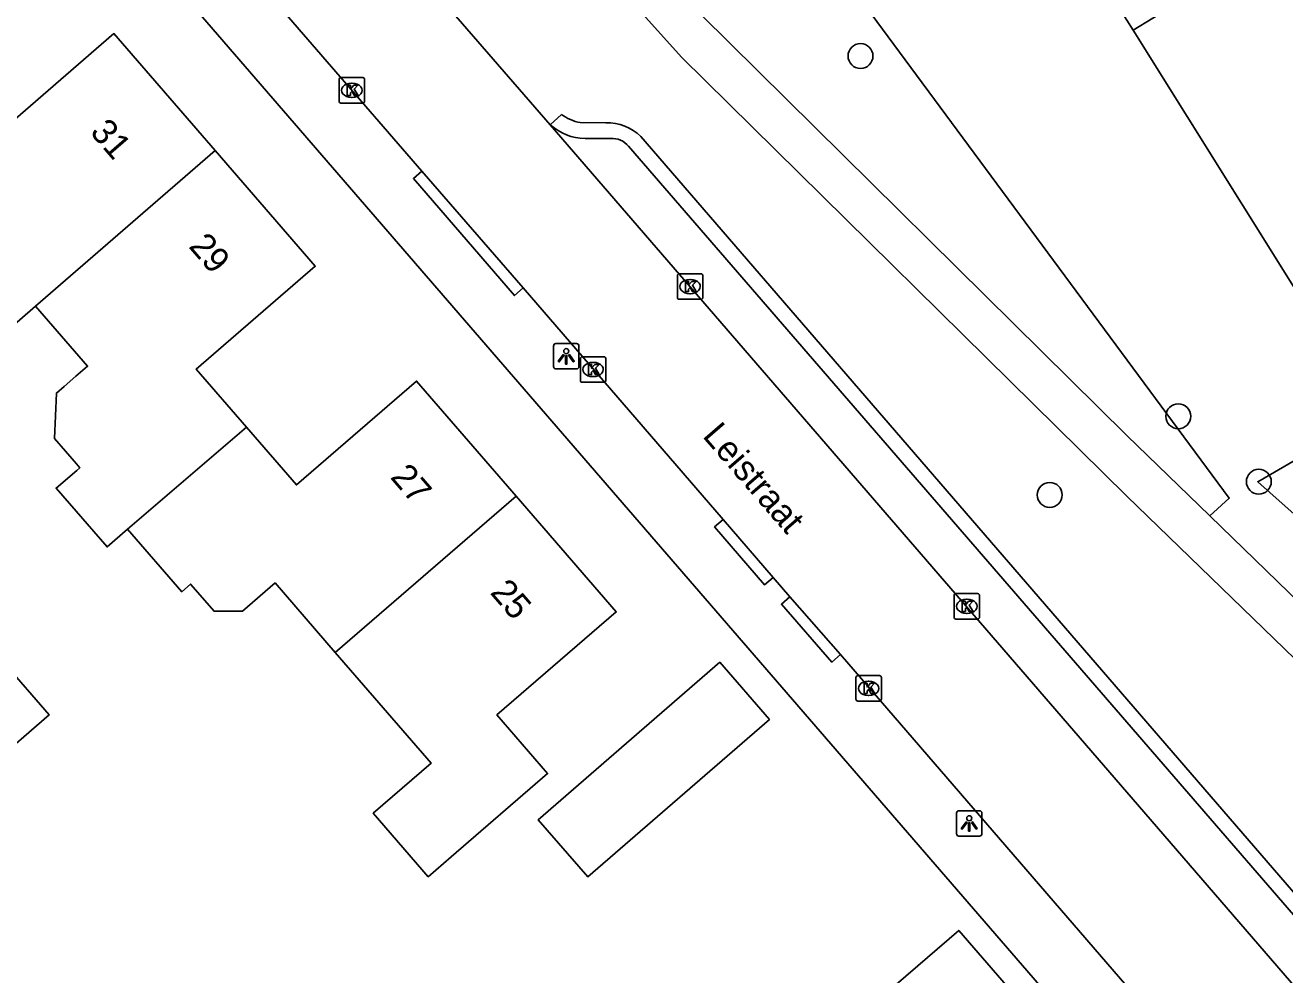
# Model space of a CAD drawing. Extents: x 157321 to 158827, y 386650 to 388532.
# Drawn here: x 157956.76 to 158006.2, y 388125.16 to 388162.44 of the extents above; entities that cross this region are included whole.
import ezdxf

# ---------------------------------------------------------------- set-up
doc = ezdxf.new("R2010")
doc.units = 0
for name, color, linetype in [('IMGEO_Boom', 7, 'Continuous'), ('IMGEO_Groenvoorziening', 7, 'Continuous'), ('IMGEO_Kolk', 7, 'Continuous'), ('IMGEO_Lichtpunt', 7, 'Continuous'), ('IMGEO_Openbare_ruimte_label', 7, 'Continuous'), ('IMGEO_Pand', 7, 'Continuous'), ('IMGEO_Pand_nummerreeks', 7, 'Continuous'), ('IMGEO_Rijbaan_lokaal_open', 7, 'Continuous'), ('IMGEO_Voetpad_halfverhard', 7, 'Continuous'), ('IMGEO_Voetpad_open', 7, 'Continuous')]:
    doc.layers.add(name, color=color, linetype=linetype)

msp = doc.modelspace()

# ---------------------------------------------------------------- linework, layer by layer
at = {"layer": 'IMGEO_Boom'}
for centre in [(157989.548, 388161.227), (158002.022, 388147.085), (158005.181, 388144.517), (157996.975, 388143.998)]:
    msp.add_circle(centre, 0.489, dxfattribs=at)
at = {"layer": 'IMGEO_Groenvoorziening'}
for points in [[(157980.184, 388176.141), (158004.021, 388143.869), (158003.26, 388143.172)], [(158009.69, 388147.15), (158008.798, 388148.577), (158000.253, 388162.237)], [(158031.559, 388116.405), (158024.773, 388123.609), (158011.156, 388139.162), (158005.141, 388144.517), (158009.69, 388147.15)]]:
    msp.add_lwpolyline(points, dxfattribs=at)
at = {"layer": 'IMGEO_Kolk'}
for p, q in [((157969.082, 388159.455), (157969.082, 388160.307)), ((157969.157, 388160.381), (157970.009, 388160.381)), ((157969.57, 388160.161), (157969.595, 388160.161)), ((157970.083, 388160.307), (157970.083, 388159.455)), ((157969.593, 388159.601), (157969.568, 388159.601)), ((157970.009, 388159.381), (157969.157, 388159.381)), ((157982.359, 388151.751), (157982.359, 388152.603)), ((157982.434, 388152.677), (157983.286, 388152.677)), ((157983.36, 388152.603), (157983.36, 388151.751)), ((157982.847, 388152.457), (157982.872, 388152.457)), ((157983.286, 388151.677), (157982.434, 388151.677)), ((157982.87, 388151.897), (157982.845, 388151.897)), ((157978.552, 388148.494), (157978.552, 388149.346)), ((157978.627, 388149.42), (157979.479, 388149.42)), ((157979.04, 388149.2), (157979.065, 388149.2)), ((157979.553, 388149.346), (157979.553, 388148.494)), ((157979.063, 388148.64), (157979.038, 388148.64)), ((157979.479, 388148.42), (157978.627, 388148.42)), ((157993.294, 388140.126), (157994.146, 388140.126)), ((157993.219, 388139.2), (157993.219, 388140.052)), ((157993.707, 388139.906), (157993.732, 388139.906)), ((157994.22, 388140.052), (157994.22, 388139.2)), ((157993.73, 388139.346), (157993.705, 388139.346)), ((157994.146, 388139.126), (157993.294, 388139.126)), ((157989.365, 388135.976), (157989.365, 388136.828)), ((157989.44, 388136.902), (157990.292, 388136.902)), ((157989.853, 388136.682), (157989.878, 388136.682)), ((157990.366, 388136.828), (157990.366, 388135.976)), ((157990.292, 388135.902), (157989.44, 388135.902)), ((157989.876, 388136.122), (157989.851, 388136.122))]:
    msp.add_line(p, q, dxfattribs=at)
for points in [[(157969.082, 388159.455), (157969.082, 388160.307)], [(157969.157, 388160.381), (157970.009, 388160.381)], [(157969.403, 388160.081), (157969.526, 388160.081), (157969.526, 388159.93), (157969.656, 388160.081), (157969.82, 388160.081), (157969.674, 388159.93), (157969.827, 388159.681), (157969.675, 388159.681), (157969.59, 388159.845), (157969.526, 388159.778), (157969.526, 388159.681), (157969.403, 388159.681), (157969.403, 388160.081)], [(157970.083, 388160.307), (157970.083, 388159.455)], [(157970.009, 388159.381), (157969.157, 388159.381)], [(157982.359, 388151.751), (157982.359, 388152.603)], [(157982.434, 388152.677), (157983.286, 388152.677)], [(157983.36, 388152.603), (157983.36, 388151.751)], [(157982.68, 388152.377), (157982.803, 388152.377), (157982.803, 388152.226), (157982.933, 388152.377), (157983.097, 388152.377), (157982.951, 388152.226), (157983.104, 388151.977), (157982.952, 388151.977), (157982.867, 388152.141), (157982.803, 388152.074), (157982.803, 388151.977), (157982.68, 388151.977), (157982.68, 388152.377)], [(157983.286, 388151.677), (157982.434, 388151.677)], [(157978.552, 388148.494), (157978.552, 388149.346)], [(157978.627, 388149.42), (157979.479, 388149.42)], [(157978.873, 388149.12), (157978.996, 388149.12), (157978.996, 388148.969), (157979.126, 388149.12), (157979.29, 388149.12), (157979.144, 388148.969), (157979.297, 388148.72), (157979.145, 388148.72), (157979.06, 388148.884), (157978.996, 388148.817), (157978.996, 388148.72), (157978.873, 388148.72), (157978.873, 388149.12)], [(157979.553, 388149.346), (157979.553, 388148.494)], [(157979.479, 388148.42), (157978.627, 388148.42)], [(157993.294, 388140.126), (157994.146, 388140.126)], [(157993.219, 388139.2), (157993.219, 388140.052)], [(157993.54, 388139.826), (157993.663, 388139.826), (157993.663, 388139.675), (157993.793, 388139.826), (157993.957, 388139.826), (157993.811, 388139.675), (157993.964, 388139.426), (157993.812, 388139.426), (157993.727, 388139.59), (157993.663, 388139.523), (157993.663, 388139.426), (157993.54, 388139.426), (157993.54, 388139.826)], [(157994.22, 388140.052), (157994.22, 388139.2)], [(157994.146, 388139.126), (157993.294, 388139.126)], [(157989.365, 388135.976), (157989.365, 388136.828)], [(157989.44, 388136.902), (157990.292, 388136.902)], [(157990.366, 388136.828), (157990.366, 388135.976)], [(157989.686, 388136.602), (157989.809, 388136.602), (157989.809, 388136.451), (157989.939, 388136.602), (157990.103, 388136.602), (157989.957, 388136.451), (157990.11, 388136.202), (157989.958, 388136.202), (157989.873, 388136.366), (157989.809, 388136.299), (157989.809, 388136.202), (157989.686, 388136.202), (157989.686, 388136.602)], [(157990.292, 388135.902), (157989.44, 388135.902)]]:
    msp.add_lwpolyline(points, dxfattribs=at)
for centre, start, end in [((157969.159, 388160.305), 91.552, 178.448), ((157969.159, 388160.305), 91.552, 178.448), ((157970.007, 388160.305), 1.552, 88.448), ((157970.007, 388160.305), 1.552, 88.448), ((157969.159, 388159.457), 181.552, 268.448), ((157969.159, 388159.457), 181.552, 268.448), ((157970.007, 388159.457), 271.552, 358.448), ((157970.007, 388159.457), 271.552, 358.448), ((157982.436, 388152.601), 91.552, 178.448), ((157982.436, 388152.601), 91.552, 178.448), ((157983.284, 388152.601), 1.552, 88.448), ((157983.284, 388152.601), 1.552, 88.448), ((157982.436, 388151.753), 181.552, 268.448), ((157982.436, 388151.753), 181.552, 268.448), ((157983.284, 388151.753), 271.552, 358.448), ((157983.284, 388151.753), 271.552, 358.448), ((157978.629, 388149.344), 91.552, 178.448), ((157978.629, 388149.344), 91.552, 178.448), ((157979.477, 388149.344), 1.552, 88.448), ((157979.477, 388149.344), 1.552, 88.448), ((157978.629, 388148.496), 181.552, 268.448), ((157978.629, 388148.496), 181.552, 268.448), ((157979.477, 388148.496), 271.552, 358.448), ((157979.477, 388148.496), 271.552, 358.448), ((157993.296, 388140.05), 91.552, 178.448), ((157993.296, 388140.05), 91.552, 178.448), ((157994.144, 388140.05), 1.552, 88.448), ((157994.144, 388140.05), 1.552, 88.448), ((157993.296, 388139.202), 181.552, 268.448), ((157993.296, 388139.202), 181.552, 268.448), ((157994.144, 388139.202), 271.552, 358.448), ((157994.144, 388139.202), 271.552, 358.448), ((157989.442, 388136.826), 91.552, 178.448), ((157989.442, 388136.826), 91.552, 178.448), ((157990.29, 388136.826), 1.552, 88.448), ((157990.29, 388136.826), 1.552, 88.448), ((157989.442, 388135.978), 181.552, 268.448), ((157989.442, 388135.978), 181.552, 268.448), ((157990.29, 388135.978), 271.552, 358.448), ((157990.29, 388135.978), 271.552, 358.448)]:
    msp.add_arc(centre, 0.0765, start, end, dxfattribs=at)
for centre, major_axis, ratio, start_param, end_param in [((157969.569, 388159.881), (-0.387, 0.002), 0.722429, 4.712389, 7.853982), ((157969.594, 388159.881), (-0.39, 0.002), 0.717154, 1.570796, 4.712389), ((157982.846, 388152.177), (-0.387, 0.002), 0.722429, 4.712389, 7.853982), ((157982.871, 388152.177), (-0.39, 0.002), 0.717154, 1.570796, 4.712389), ((157979.039, 388148.92), (-0.387, 0.002), 0.722429, 4.712389, 7.853982), ((157979.064, 388148.92), (-0.39, 0.002), 0.717154, 1.570796, 4.712389), ((157993.706, 388139.626), (-0.387, 0.002), 0.722429, 4.712389, 7.853982), ((157993.731, 388139.626), (-0.39, 0.002), 0.717154, 1.570796, 4.712389), ((157989.852, 388136.402), (-0.387, 0.002), 0.722429, 4.712389, 7.853982), ((157989.877, 388136.402), (-0.39, 0.002), 0.717154, 1.570796, 4.712389)]:
    msp.add_ellipse(centre, major_axis=major_axis, ratio=ratio, start_param=start_param, end_param=end_param, dxfattribs=at)
at = {"layer": 'IMGEO_Lichtpunt'}
for p, q in [((157977.499, 388149.843), (157977.499, 388149.036)), ((157977.499, 388149.843), (157977.499, 388149.036)), ((157978.401, 388149.938), (157977.593, 388149.938)), ((157978.401, 388149.938), (157977.593, 388149.938)), ((157978.495, 388149.036), (157978.495, 388149.843)), ((157978.495, 388149.036), (157978.495, 388149.843)), ((157977.593, 388148.942), (157978.401, 388148.942)), ((157977.593, 388148.942), (157978.401, 388148.942)), ((157993.317, 388131.505), (157993.317, 388130.698)), ((157993.317, 388131.505), (157993.317, 388130.698)), ((157994.219, 388131.6), (157993.411, 388131.6)), ((157994.219, 388131.6), (157993.411, 388131.6)), ((157994.313, 388130.698), (157994.313, 388131.505)), ((157994.313, 388130.698), (157994.313, 388131.505)), ((157993.411, 388130.604), (157994.219, 388130.604)), ((157993.411, 388130.604), (157994.219, 388130.604))]:
    msp.add_line(p, q, dxfattribs=at)
for points in [[(157977.873, 388149.507), (157977.912, 388149.479), (157977.724, 388149.217), (157977.686, 388149.244), (157977.873, 388149.507)], [(157977.975, 388149.459), (157978.022, 388149.459), (157978.022, 388149.137), (157977.975, 388149.137), (157977.975, 388149.459)], [(157978.085, 388149.479), (157978.123, 388149.506), (157978.31, 388149.244), (157978.271, 388149.216), (157978.085, 388149.479)], [(157993.691, 388131.169), (157993.73, 388131.141), (157993.542, 388130.879), (157993.504, 388130.906), (157993.691, 388131.169)], [(157993.793, 388131.121), (157993.84, 388131.121), (157993.84, 388130.799), (157993.793, 388130.799), (157993.793, 388131.121)], [(157993.903, 388131.141), (157993.941, 388131.168), (157994.128, 388130.906), (157994.089, 388130.878), (157993.903, 388131.141)]]:
    msp.add_lwpolyline(points, dxfattribs=at)
for centre in [(157977.998, 388149.641), (157993.816, 388131.303)]:
    msp.add_circle(centre, 0.0994, dxfattribs=at)
for centre, start, end in [((157977.593, 388149.843), 90, 180), ((157977.593, 388149.843), 90, 180), ((157978.401, 388149.843), 0, 90), ((157978.401, 388149.843), 0, 90), ((157977.593, 388149.036), 180, 270), ((157977.593, 388149.036), 180, 270), ((157978.401, 388149.036), 270, 0), ((157978.401, 388149.036), 270, 360), ((157993.411, 388131.505), 90, 180), ((157993.411, 388131.505), 90, 180), ((157994.219, 388131.505), 0, 90), ((157994.219, 388131.505), 0, 90), ((157993.411, 388130.698), 180, 270), ((157993.411, 388130.698), 180, 270), ((157994.219, 388130.698), 270, 0), ((157994.219, 388130.698), 270, 360)]:
    msp.add_arc(centre, 0.0946, start, end, dxfattribs=at)
at = {"layer": 'IMGEO_Pand'}
for points in [[(158000.253, 388162.237), (158000, 388162.641), (157994.68, 388171.141)], [(158000.253, 388162.237), (158003.335, 388164.141), (158002.142, 388167.942), (158005.836, 388170.245)], [(157953.599, 388160.336), (157955.566, 388158.062), (157960.245, 388162.109), (157964.215, 388157.52)], [(157957.165, 388151.412), (157964.215, 388157.52)], [(157964.215, 388157.52), (157968.146, 388152.976), (157963.476, 388148.936), (157965.444, 388146.661)], [(157957.165, 388151.412), (157954.901, 388149.45), (157949.015, 388156.252)], [(157960.781, 388142.652), (157959.975, 388141.959), (157957.977, 388144.268), (157958.784, 388144.961), (157958.907, 388145.067), (157958.782, 388145.212), (157957.919, 388146.21), (157957.989, 388147.994), (157958.292, 388148.256), (157958.751, 388148.653), (157959.21, 388149.05), (157957.165, 388151.412)], [(157965.444, 388146.661), (157967.411, 388144.387), (157972.124, 388148.464), (157976.033, 388143.945)], [(157965.444, 388146.661), (157960.781, 388142.652)], [(157976.033, 388143.945), (157979.958, 388139.407), (157975.276, 388135.358), (157977.264, 388133.06), (157973.483, 388129.789), (157972.583, 388129.011), (157970.426, 388131.504), (157972.693, 388133.466), (157968.934, 388137.81)], [(157976.033, 388143.945), (157968.934, 388137.81)], [(157968.934, 388137.81), (157966.57, 388140.542), (157965.287, 388139.432), (157964.174, 388139.432), (157963.255, 388140.494), (157962.908, 388140.194), (157960.781, 388142.652)], [(157955.912, 388137.434), (157957.701, 388135.364), (157955.4, 388133.375), (157953.611, 388135.445), (157955.912, 388137.434)], [(157984.031, 388137.426), (157985.973, 388135.185), (157978.843, 388129.006), (157976.901, 388131.247), (157984.031, 388137.426)], [(157988.873, 388122.981), (157993.401, 388126.902), (157999.566, 388119.782), (157995.05, 388115.872)]]:
    msp.add_lwpolyline(points, dxfattribs=at)
at = {"layer": 'IMGEO_Rijbaan_lokaal_open'}
for points in [[(157971.261, 388165.583), (157977.373, 388158.52)], [(157972.334, 388156.702), (157966.17, 388163.838), (157965.813, 388164.226)], [(157977.373, 388158.52), (158000, 388132.334), (158008.379, 388122.637)], [(157972.334, 388156.702), (157976.302, 388152.121)], [(157984.157, 388143.039), (157976.302, 388152.121)], [(157984.157, 388143.039), (157986.126, 388140.762)], [(157986.776, 388140.003), (157986.126, 388140.762)], [(157986.776, 388140.003), (157988.757, 388137.73)], [(158003.984, 388120.107), (158000, 388124.715), (157988.757, 388137.73)]]:
    msp.add_lwpolyline(points, dxfattribs=at)
at = {"layer": 'IMGEO_Voetpad_halfverhard'}
for points in [[(157974.502, 388172.585), (157983.293, 388162.843), (158000, 388146.333), (158003.26, 388143.172)], [(157973.274, 388171.817), (157973.095, 388171.678), (157982.539, 388161.164), (158000, 388143.945), (158014.024, 388130.364), (158022.636, 388121.24)], [(158003.26, 388143.172), (158014.762, 388132.016), (158029.175, 388116.684)]]:
    msp.add_lwpolyline(points, dxfattribs=at)
at = {"layer": 'IMGEO_Voetpad_open'}
for points in [[(158001.762, 388118.745), (158000, 388120.783), (157948.839, 388179.97), (157951.647, 388182.484), (157956.093, 388186.355), (157959.556, 388189.311), (157960.181, 388189.841)], [(157977.808, 388158.936), (157977.373, 388158.52)], [(157979.549, 388158.607), (157978.551, 388158.619)], [(157978.736, 388157.986), (157979.735, 388157.995)], [(158008.535, 388126.096), (158000, 388135.978), (157980.925, 388158.065)], [(157980.441, 388157.686), (158000, 388135.074), (158007.966, 388125.865)], [(157976.302, 388152.121), (157975.963, 388151.826), (157972, 388156.417), (157972.334, 388156.702)], [(157986.126, 388140.762), (157985.782, 388140.467), (157983.82, 388142.744), (157984.157, 388143.039)], [(157988.757, 388137.73), (157988.423, 388137.431), (157986.446, 388139.705), (157986.776, 388140.003)]]:
    msp.add_lwpolyline(points, dxfattribs=at)
for centre, radius, start, end in [((157978.788, 388160.204), 1.603, 232.2963, 261.4928), ((157978.802, 388160.16), 2.175, 228.9442, 268.267), ((157979.604, 388156.73), 1.878, 45.3118, 91.6897), ((157979.779, 388157.134), 0.862, 39.807, 92.9172)]:
    msp.add_arc(centre, radius, start, end, dxfattribs=at)

# ---------------------------------------------------------------- texts
at = {"layer": 'IMGEO_Openbare_ruimte_label'}
msp.add_text('Leistraat', height=1, rotation=310.8624, dxfattribs=at).set_placement((157983.314, 388146.295))
at = {"layer": 'IMGEO_Pand_nummerreeks'}
for s, rotation, p in [('31', 310.8631, (157959.273, 388158.219)), ('29', 310.8631, (157963.15, 388153.738)), ('27', 310.8587, (157971.061, 388144.679)), ('25', 310.8587, (157974.978, 388140.15))]:
    msp.add_text(s, height=1, rotation=rotation, dxfattribs=at).set_placement(p)

doc.saveas('drawing.dxf')
